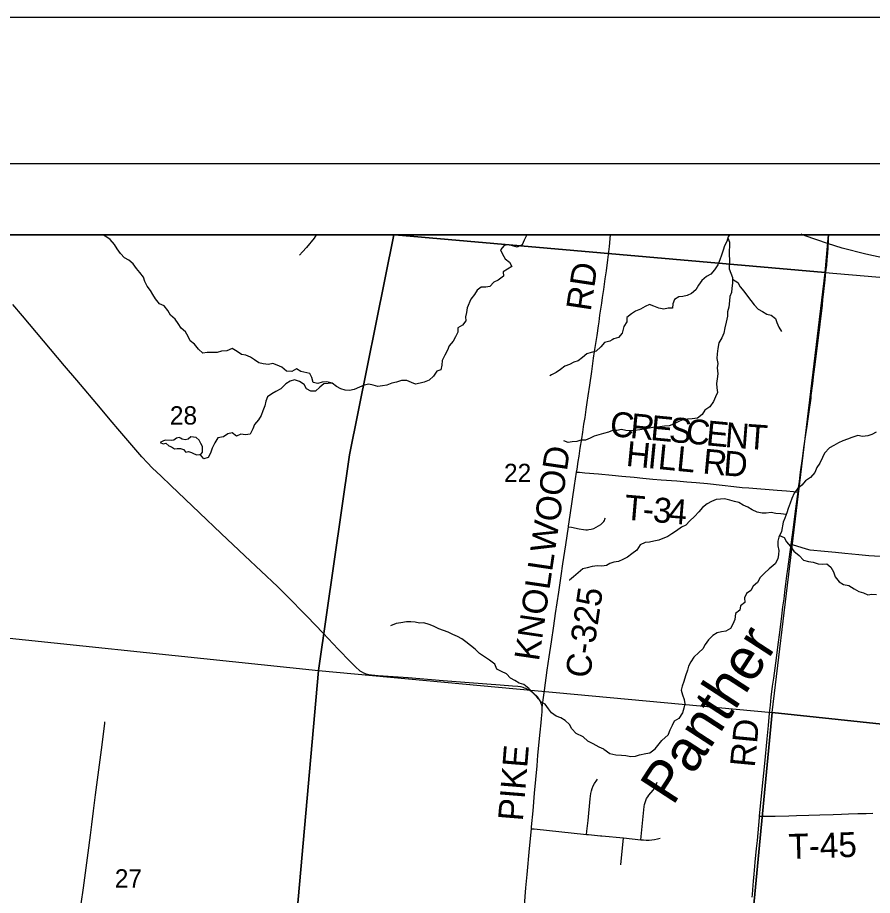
# Model space of a CAD drawing. Extents: x 0 to 1134, y 0 to 440.
# Drawn here: x 425.2 to 483.8, y 379.8 to 440 of the extents above; entities that cross this region are included whole.
import ezdxf

# ---------------------------------------------------------------- set-up
doc = ezdxf.new("R2010")
doc.units = 0
for name, color, linetype in [('Default', 7, 'Continuous'), ('GM_X_County_Road', 7, 'Continuous'), ('GM_X_County_Road_Text', 7, 'Continuous'), ('GM_X_Minor_Lake', 7, 'Continuous'), ('GM_X_Minor_River', 7, 'Continuous'), ('GM_X_Minor_River_Text', 7, 'Continuous'), ('GM_X_Rail_Line', 7, 'Continuous'), ('GM_X_Section', 7, 'Continuous'), ('GM_X_Section_Text', 7, 'Continuous'), ('GM_X_Township_Road', 7, 'Continuous'), ('GM_X_Township_Road_Text', 7, 'Continuous'), ('GM_X_Unincorporated', 7, 'Continuous'), ('SH_Border', 7, 'Continuous'), ('SH_Cut_Line', 7, 'Continuous'), ('SH_Text', 7, 'Continuous')]:
    doc.layers.add(name, color=color, linetype=linetype)

msp = doc.modelspace()

# ---------------------------------------------------------------- linework, layer by layer
at = {"layer": 'Default'}
for points in [[(451.04, 425.107), (420.604, 425.107), (417.916, 398.191), (445.863, 395.269), (447.995, 410.028)], [(451.095, 425.107), (451.04, 425.107), (447.995, 410.028), (445.863, 395.269), (476.951, 392.374), (480.581, 422.541)], [(480.819, 425.107), (451.095, 425.107), (480.581, 422.541)], [(511.488, 425.107), (480.819, 425.107), (480.581, 422.541), (511.047, 419.929)]]:
    msp.add_lwpolyline(points, close=True, dxfattribs=at)
at = {"layer": 'GM_X_County_Road'}
for points in [[(463.56, 408.854), (463.59, 409.054), (463.666, 409.577), (463.726, 409.95), (463.809, 410.486), (463.912, 411.128), (463.983, 411.589), (464.064, 412.142), (464.134, 412.602), (464.216, 413.155), (464.284, 413.617), (464.352, 414.078), (464.46, 414.815), (464.591, 415.737), (464.726, 416.657), (464.793, 417.119), (464.876, 417.672), (464.96, 418.226), (465.056, 418.87), (465.094, 419.147), (465.156, 419.609), (465.275, 420.438), (465.331, 420.807), (465.414, 421.36), (465.522, 422.098), (465.603, 422.652), (465.705, 423.39), (465.811, 424.316), (465.886, 425.107)], [(461.208, 392.658), (461.208, 392.712), (461.198, 392.798), (461.178, 392.887), (461.137, 392.99), (461.101, 393.078), (461.058, 393.163), (461.008, 393.244), (460.953, 393.322), (460.832, 393.467), (460.7, 393.602), (460.56, 393.728), (460.41, 393.843), (460.25, 393.945), (460.166, 393.989), (460.08, 394.028), (459.992, 394.061), (459.901, 394.088), (459.717, 394.13), (459.531, 394.156), (459.159, 394.19), (458.322, 394.249), (456.185, 394.41), (454.42, 394.552), (452.005, 394.748), (449.961, 394.902), (449.498, 394.943), (449.316, 394.972), (449.14, 395.017), (449.054, 395.048), (448.97, 395.085), (448.81, 395.174), (448.735, 395.225), (448.663, 395.281), (448.457, 395.467), (448.059, 395.859), (447.221, 396.733), (446.187, 397.808), (445.091, 398.951), (443.661, 400.421), (443.064, 401.011), (440.828, 403.122), (439.2, 404.656), (437.715, 406.069), (435.755, 407.929), (435.077, 408.568), (434.474, 409.151), (434.147, 409.481), (433.771, 409.893), (432.255, 411.661), (431.589, 412.44), (430.929, 413.225), (429.306, 415.147), (428.464, 416.143), (427.019, 417.85), (425.579, 419.561), (424.91, 420.338)], [(463.002, 405.109), (463.01, 405.16), (463.121, 405.898), (463.422, 407.929), (463.56, 408.854)], [(461.208, 392.712), (461.231, 392.879), (461.271, 393.252), (461.356, 393.899), (461.545, 395.285), (461.68, 396.208), (461.834, 397.223), (461.995, 398.331), (462.116, 399.162), (462.339, 400.638), (462.5, 401.746), (462.624, 402.576), (462.818, 403.868), (463.002, 405.109)], [(460.458, 384.421), (460.469, 384.54), (460.569, 385.654), (460.674, 386.861), (460.845, 388.717), (460.907, 389.459), (461.063, 391.035), (461.122, 391.685), (461.15, 391.962), (461.193, 392.428), (461.208, 392.616), (461.208, 392.658)], [(458.54, 363.553), (458.6, 364.122), (458.804, 366.266), (458.857, 366.824), (458.865, 366.889), (458.905, 367.378), (458.952, 367.935), (459.052, 369.141), (459.178, 370.44), (459.32, 371.924), (459.404, 372.852), (459.498, 373.872), (459.58, 374.801), (459.79, 377.121), (459.979, 379.162), (460.088, 380.364), (460.174, 381.292), (460.33, 383.056), (460.458, 384.421)]]:
    msp.add_lwpolyline(points, dxfattribs=at)
at = {"layer": 'GM_X_Minor_Lake'}
for points in [[(436.409, 411.182), (436.33, 411.224), (436.136, 411.172), (435.963, 411.041), (435.792, 411.022), (435.362, 411.033), (435.19, 410.97), (435.018, 410.872), (435.231, 410.798), (435.402, 410.839), (435.613, 410.663), (435.804, 410.578), (436.005, 410.459), (436.187, 410.477), (436.413, 410.471), (436.627, 410.409), (436.77, 410.223), (436.952, 410.275), (437.154, 410.191), (437.345, 410.106), (437.525, 410.044), (437.706, 410.062), (437.773, 410.027)], [(437.773, 410.027), (437.914, 410.216), (437.92, 410.432), (437.913, 410.603), (437.805, 410.822), (437.687, 411.052), (437.487, 411.217), (437.306, 411.256), (437.114, 411.261), (436.94, 411.117), (436.723, 411.077), (436.532, 411.117), (436.409, 411.182)]]:
    msp.add_lwpolyline(points, dxfattribs=at)
at = {"layer": 'GM_X_Minor_River'}
for points in [[(442.084, 416.283), (441.779, 416.347), (441.49, 416.548), (441.2, 416.738), (440.897, 416.871), (440.603, 416.913), (440.291, 417.125), (439.956, 417.328), (439.578, 417.156), (439.226, 417.131), (438.918, 417.059), (438.555, 417.046), (438.237, 417.054), (437.941, 416.994), (437.653, 417.274), (437.379, 417.611), (437.067, 417.847), (436.928, 418.146), (436.754, 418.458), (436.466, 418.727), (436.259, 419.028), (436.04, 419.341), (435.729, 419.61), (435.545, 419.934), (435.281, 420.236), (434.978, 420.38), (434.703, 420.717), (434.518, 421.018), (434.356, 421.307), (434.137, 421.597), (433.963, 421.908), (433.869, 422.218), (433.616, 422.52), (433.397, 422.81), (433.167, 423.134), (432.878, 423.369), (432.565, 423.537), (432.289, 423.84), (432.082, 424.164), (431.886, 424.453), (431.6, 424.79), (431.232, 425.05), (431.172, 425.107)], [(460.162, 425.107), (460.132, 425.068), (459.965, 424.743), (459.832, 424.428), (459.476, 424.267), (459.161, 424.354), (458.868, 424.43), (458.584, 424.381), (458.338, 424.092), (458.489, 423.792), (458.662, 423.458), (458.962, 423.234), (459.125, 422.934), (458.814, 422.76), (458.526, 422.574), (458.541, 422.289), (458.183, 422.014), (457.884, 421.874), (457.616, 421.574), (457.331, 421.525), (457.025, 421.533), (456.736, 421.324), (456.57, 421.022), (456.312, 420.699), (456.048, 420.114), (456.017, 419.797), (455.953, 419.503), (455.968, 419.218), (455.745, 418.917), (455.423, 418.743), (455.415, 418.436), (455.26, 418.122), (455.093, 417.83), (454.824, 417.496), (454.703, 417.204), (454.525, 416.867), (454.334, 416.508), (454.314, 416.179), (454.26, 415.851), (453.975, 415.767), (453.751, 415.432), (453.46, 415.155), (453.117, 415.016), (452.832, 414.955), (452.524, 414.884), (452.232, 414.994), (451.918, 415.139), (451.566, 415.125), (451.212, 415.009), (450.904, 414.949), (450.561, 414.821), (450.253, 414.773), (449.946, 414.724), (449.619, 414.812), (449.327, 414.888), (449.007, 414.805), (448.686, 414.677), (448.319, 414.516), (448, 414.456), (447.694, 414.464), (447.402, 414.563), (447.1, 414.73), (446.811, 414.954), (446.451, 415.043), (446.121, 415.006), (445.824, 414.934), (445.497, 414.988), (445.415, 415.331), (445.264, 415.619), (444.655, 415.749), (444.365, 415.927), (444.032, 415.754), (443.669, 415.775), (443.347, 416.045), (443.034, 416.19), (442.73, 416.288), (442.445, 416.239), (442.084, 416.283)], [(445.714, 425.107), (445.581, 424.88), (445.043, 424.234), (444.775, 423.946), (444.576, 423.723)], [(473.924, 424.912), (474.027, 424.605), (474.031, 424.32), (474.002, 424.036), (474.017, 423.716), (474.032, 423.419), (474.016, 422.782), (474.123, 422.494), (474.252, 422.183), (474.231, 421.796), (474.201, 421.467), (474.171, 421.171), (474.05, 420.878), (474.042, 420.581), (473.986, 420.15), (473.91, 419.833), (473.891, 419.537), (473.813, 419.117), (473.713, 418.743), (473.647, 418.38), (473.502, 418.065), (473.3, 417.716), (473.234, 417.319), (473.191, 416.967), (473.172, 416.648), (473.232, 416.305), (473.19, 416.01), (473.226, 415.598), (473.183, 415.235), (473.141, 414.917), (473.157, 414.631), (473.206, 414.311), (473.085, 414.018), (472.928, 413.691), (472.692, 413.321), (472.356, 413.101), (472.155, 412.81), (471.842, 412.555), (471.476, 412.507), (471.157, 412.481), (470.825, 412.432), (470.515, 412.303), (470.203, 412.139), (469.893, 412.033), (469.585, 411.995), (469.265, 411.946), (468.9, 411.932), (468.557, 411.872), (468.271, 411.81), (467.894, 411.751), (467.54, 411.714), (467.232, 411.676), (466.936, 411.695), (466.631, 411.771), (466.31, 411.71), (466.008, 411.697), (465.744, 411.583)], [(474.027, 425.107), (473.945, 424.983), (473.846, 424.655), (473.691, 424.362), (473.592, 424.057), (473.482, 423.729), (473.371, 423.401), (473.226, 423.063), (473.013, 422.704), (472.766, 422.413), (472.466, 422.25), (472.141, 421.984), (471.917, 421.659), (471.727, 421.333), (471.436, 421.101), (471.137, 420.96), (470.839, 420.888), (470.554, 420.872), (470.264, 420.674), (470.143, 420.38), (470.125, 420.096), (469.829, 420.08), (469.543, 420.03), (469.191, 420.085), (468.853, 420.23), (468.548, 420.34), (468.249, 420.21), (467.926, 420.013), (467.603, 419.873), (467.315, 419.709), (467.001, 419.454), (466.994, 419.158), (466.803, 418.821), (466.679, 418.379), (466.421, 418.089), (466.1, 417.995), (465.993, 417.91), (465.838, 417.835)], [(474.246, 422.071), (474.608, 421.844), (474.761, 421.555), (475.015, 421.253), (475.28, 420.916), (475.5, 420.614), (475.732, 420.312), (476.009, 420.009), (476.302, 419.865), (476.594, 419.687), (476.887, 419.6), (477.178, 419.388), (477.285, 419.1), (477.426, 418.789), (477.6, 418.489)], [(465.838, 417.835), (465.465, 417.741), (465.208, 417.441), (464.894, 417.142), (464.563, 417.048), (464.255, 416.966), (463.953, 416.7), (463.664, 416.469), (463.378, 416.397), (463.079, 416.234), (462.759, 416.118), (462.447, 415.876), (462.147, 415.679), (461.848, 415.527), (461.722, 415.462)], [(446.831, 414.938), (446.538, 414.915), (446.243, 414.9), (445.954, 414.669), (445.652, 414.392), (445.346, 414.4), (445.055, 414.567), (444.881, 414.856), (444.558, 415.069), (444.232, 415.169), (443.935, 415.097), (443.624, 414.9), (443.287, 414.568), (442.953, 414.383), (442.666, 414.22), (442.377, 414.012), (442.267, 413.719), (442.18, 413.403), (442.046, 413.042), (441.947, 412.738), (441.747, 412.425), (441.478, 412.113), (441.379, 411.809), (441.177, 411.45), (440.859, 411.402), (440.543, 411.455), (440.244, 411.315), (439.955, 411.55), (439.647, 411.479), (439.359, 411.282), (438.972, 411.212), (438.759, 410.865), (438.59, 410.494), (438.468, 410.156), (438.314, 409.865), (438.016, 409.77), (437.773, 410.027)], [(465.744, 411.583), (465.407, 411.499), (465.087, 411.417), (464.767, 411.323), (464.48, 411.171), (464.171, 411.054), (463.853, 411.051), (463.567, 410.956), (463.26, 410.919), (462.976, 410.88), (462.673, 410.991), (462.684, 410.979)], [(484.092, 411.595), (483.792, 411.42), (483.505, 411.336), (483.14, 411.288), (482.834, 411.352), (482.409, 411.226), (482.122, 411.119), (481.812, 411.001), (481.501, 410.849), (481.178, 410.686), (480.889, 410.511), (480.538, 410.143), (480.406, 409.85), (480.226, 409.456), (480.025, 409.164), (479.891, 408.826), (479.587, 408.491), (479.251, 408.26), (478.994, 407.97), (478.703, 407.715)], [(478.703, 407.715), (478.467, 407.402), (478.311, 407.041), (478.189, 406.736), (478.066, 406.363), (477.968, 406.069), (477.834, 405.708), (477.713, 405.414), (477.606, 404.779), (477.426, 404.407), (477.351, 404.112), (477.354, 403.793), (477.415, 403.484), (477.397, 403.2), (477.355, 402.904), (477.154, 402.579), (476.758, 402.224), (476.432, 401.924), (476.14, 401.635), (475.961, 401.297), (475.658, 401.031), (475.503, 400.739), (475.191, 400.541), (475.07, 400.248), (475.085, 399.928), (474.783, 399.696), (474.742, 399.39), (474.451, 399.157), (474.396, 398.749), (474.263, 398.433), (474.108, 398.14), (473.773, 397.955), (473.487, 397.916), (473.2, 397.832), (472.9, 397.657), (472.586, 397.368), (472.373, 397.043), (472.217, 396.739), (471.926, 396.484), (471.6, 396.173), (471.376, 395.859), (471.232, 395.566), (471.168, 395.272), (471.022, 394.888), (470.899, 394.503), (470.8, 394.198), (470.725, 393.903), (470.808, 393.582), (470.937, 393.271), (470.975, 392.986), (470.911, 392.691), (470.812, 392.351), (470.552, 391.982), (470.24, 391.795), (470.097, 391.503), (469.941, 391.176), (469.842, 390.882), (469.831, 390.856)], [(477.923, 405.947), (477.545, 405.999), (477.215, 406.008), (476.898, 406.084), (476.555, 406.035), (476.271, 406.042), (475.942, 406.118), (475.593, 406.264), (475.29, 406.442), (474.975, 406.598), (474.672, 406.765), (474.378, 406.84), (474.05, 406.94), (473.699, 407.017), (473.414, 407.001), (473.129, 406.985), (472.806, 406.833), (472.495, 406.67), (472.181, 406.427), (471.935, 406.137), (471.631, 405.802), (471.328, 405.513), (471.047, 405.224), (470.737, 405.083), (470.412, 404.829), (470.088, 404.62), (469.799, 404.445), (469.2, 404.186), (468.857, 404.126), (468.548, 404.054), (468.263, 404.027), (467.917, 403.864), (467.681, 403.517), (467.344, 403.251), (467.043, 403.019), (466.72, 402.856), (466.421, 402.738), (466.112, 402.678), (465.842, 402.585), (465.607, 402.465)], [(477.472, 404.501), (477.79, 404.364), (477.942, 404.075), (478.219, 403.749), (478.439, 403.448), (478.818, 403.131), (479.107, 402.827), (479.458, 402.739), (479.764, 402.686), (480.102, 402.564), (480.409, 402.545), (480.695, 402.572), (480.985, 402.348), (481.159, 402.014), (481.287, 401.669), (481.552, 401.332), (481.855, 401.153), (482.207, 401.076), (482.577, 400.851), (482.891, 400.683), (483.219, 400.584), (483.512, 400.452), (483.798, 400.49), (484.104, 400.46)], [(465.607, 402.465), (465.276, 402.416), (464.981, 402.424), (464.628, 402.376), (464.286, 402.305), (463.99, 402.234), (463.654, 401.958), (463.352, 401.67), (463.063, 401.45), (463.085, 401.427)], [(463.527, 390.952), (463.22, 391.256), (463.069, 391.556), (462.77, 391.825), (462.469, 392.027), (462.166, 392.125), (461.843, 392.35), (461.623, 392.64), (461.393, 392.953), (461.103, 393.12), (460.885, 393.455), (460.596, 393.713), (460.287, 394.017), (459.931, 394.299), (459.628, 394.398), (459.326, 394.565), (459.024, 394.732), (458.759, 395.023), (458.401, 395.192), (458.099, 395.348), (457.949, 395.704), (457.582, 395.975), (457.236, 396.201), (456.913, 396.414), (456.604, 396.729), (456.292, 396.964), (455.97, 397.223), (455.681, 397.435), (455.39, 397.591), (455.076, 397.735), (454.752, 397.892), (454.426, 398.003), (454.123, 398.124), (453.742, 398.305), (453.45, 398.415), (453.09, 398.538), (452.795, 398.512), (452.501, 398.565), (452.196, 398.584), (451.89, 398.592), (451.514, 398.534), (451.196, 398.485), (450.795, 398.325)], [(465.415, 389.87), (465.099, 390.002), (464.681, 390.246), (464.318, 390.421), (464.003, 390.709), (463.527, 390.952)], [(465.415, 389.87), (465.842, 389.58), (466.25, 389.487), (466.625, 389.461), (466.92, 389.447), (467.282, 389.377), (467.589, 389.386), (467.873, 389.475), (468.294, 389.563), (468.578, 389.629), (468.932, 389.899), (469.389, 390.454), (469.831, 390.856)]]:
    msp.add_lwpolyline(points, dxfattribs=at)
at = {"layer": 'GM_X_Rail_Line'}
msp.add_lwpolyline([(492.563, 421.806), (483.369, 423.795), (481.757, 424.19), (480.761, 424.516), (479.211, 425.052), (478.939, 425.162)], dxfattribs=at)
at = {"layer": 'GM_X_Section'}
for points in [[(480.581, 422.541), (511.047, 419.929), (507.557, 389.146), (476.951, 392.374)], [(445.863, 395.269), (443.166, 364.917), (412.822, 367.851), (417.916, 398.191)], [(445.863, 395.269), (476.951, 392.374), (474.044, 361.75), (443.166, 364.917)], [(476.951, 392.374), (507.557, 389.146), (504.543, 359.015), (474.044, 361.75)]]:
    msp.add_lwpolyline(points, close=True, dxfattribs=at)
at = {"layer": 'GM_X_Township_Road'}
for p, q in [((466.588, 381.935), (466.78, 383.786)), ((466.78, 383.786), (467.956, 383.665))]:
    msp.add_line(p, q, dxfattribs=at)
for points in [[(480.804, 424.322), (480.826, 424.602), (480.822, 425.107)], [(478.912, 408.841), (479.062, 409.957), (479.124, 410.52), (479.198, 410.972), (479.297, 411.598), (479.351, 411.97), (479.408, 412.348), (479.467, 412.814), (479.624, 413.916), (479.641, 414.102), (479.741, 414.927), (479.825, 415.573), (479.909, 416.217), (479.981, 416.771), (480.246, 418.984), (480.321, 419.542), (480.359, 419.912), (480.399, 420.282), (480.441, 420.651), (480.485, 421.02), (480.592, 422.027), (480.646, 422.584), (480.695, 423.041), (480.737, 423.41), (480.764, 423.857), (480.796, 424.229), (480.804, 424.322)], [(463.56, 408.854), (463.761, 408.84), (464.132, 408.814), (465.061, 408.731), (465.989, 408.651), (466.655, 408.585), (467.504, 408.503), (468.101, 408.446), (468.79, 408.374), (469.356, 408.328), (470.421, 408.246), (471.115, 408.199), (471.753, 408.143), (472.535, 408.066), (473.522, 407.958), (474.332, 407.869), (474.906, 407.809), (475.369, 407.772), (475.91, 407.738), (476.753, 407.664), (477.3, 407.616), (477.95, 407.565), (478.414, 407.515), (478.598, 407.492), (478.731, 407.475)], [(478.731, 407.475), (478.752, 407.65), (478.827, 408.203), (478.888, 408.665), (478.912, 408.841)], [(478.269, 403.905), (478.288, 404.047), (478.443, 405.248), (478.565, 406.172), (478.696, 407.188), (478.731, 407.475)], [(463.002, 405.109), (463.201, 405.071), (463.731, 404.97), (464.019, 404.922), (464.201, 404.908), (464.293, 404.909), (464.384, 404.916), (464.565, 404.948), (464.74, 405), (464.909, 405.072), (465.068, 405.162), (465.218, 405.268), (465.288, 405.327), (465.354, 405.391), (465.414, 405.46), (465.464, 405.536), (465.501, 405.62), (465.528, 405.708)], [(476.099, 385.272), (476.284, 387.137), (476.452, 388.899), (476.608, 390.568), (476.705, 391.493), (476.788, 392.327), (476.842, 392.883), (476.899, 393.438), (476.992, 394.177), (477.068, 394.73), (477.256, 396.115), (477.377, 397.039), (477.482, 397.87), (477.576, 398.609), (477.62, 398.979), (477.701, 399.625), (477.773, 400.178), (477.832, 400.636), (477.896, 401.196), (477.971, 401.741), (478.04, 402.201), (478.203, 403.401), (478.269, 403.905)], [(478.269, 403.905), (478.393, 403.867), (478.923, 403.703), (479.279, 403.6), (479.55, 403.539), (479.824, 403.496), (480.284, 403.449), (481.299, 403.37), (481.935, 403.308), (482.905, 403.213), (483.576, 403.148), (484.354, 403.091), (485.217, 403.018), (486.033, 402.932), (486.779, 402.856), (487.439, 402.803), (487.774, 402.773), (488.129, 402.723), (488.415, 402.688), (488.635, 402.663), (488.735, 402.653), (488.86, 402.643)], [(427.874, 366.433), (427.901, 366.622), (428.185, 368.651), (428.345, 369.85), (428.53, 371.329), (428.688, 372.53), (428.913, 374.191), (429.124, 375.761), (429.245, 376.684), (429.384, 377.699), (429.611, 379.266), (429.765, 380.374), (430.083, 382.775), (430.239, 383.975), (430.335, 384.714), (430.456, 385.637), (430.593, 386.746), (431.035, 390.165), (431.221, 391.643), (431.234, 391.735)], [(464.244, 384.034), (464.267, 384.247), (464.348, 384.983), (464.492, 386.456), (464.533, 386.824), (464.569, 387.006), (464.623, 387.182), (464.694, 387.353), (464.78, 387.517), (464.933, 387.749), (464.986, 387.825)], [(467.956, 383.665), (468.193, 385.951), (468.214, 386.089), (468.249, 386.224), (468.296, 386.355), (468.356, 386.481), (468.428, 386.6), (468.512, 386.712), (468.799, 387.062), (468.872, 387.161), (468.937, 387.265), (468.992, 387.374), (469.038, 387.488), (469.074, 387.605)], [(475.593, 379.721), (475.605, 379.907), (475.657, 380.55), (475.684, 380.829), (475.721, 381.295), (475.805, 382.138), (475.889, 383.055), (475.944, 383.612), (476.091, 385.189), (476.099, 385.272)], [(476.099, 385.272), (476.329, 385.272), (476.716, 385.272), (477.17, 385.287), (478.093, 385.299), (478.625, 385.326), (479.483, 385.346), (480.234, 385.369), (481.135, 385.395), (481.722, 385.413), (482.187, 385.434), (482.839, 385.455), (483.397, 385.461), (483.861, 385.489)], [(460.458, 384.421), (460.647, 384.402), (464.244, 384.034)], [(464.244, 384.034), (464.364, 384.022), (465.2, 383.937), (465.293, 383.929), (466.78, 383.786)], [(467.956, 383.665), (468.136, 383.647), (468.329, 383.635), (468.523, 383.636), (468.716, 383.652), (468.907, 383.681), (469.095, 383.724), (469.28, 383.78)]]:
    msp.add_lwpolyline(points, dxfattribs=at)
at = {"layer": 'GM_X_Unincorporated'}
msp.add_lwpolyline([(539, 316.576), (539, 425.107), (389.85, 425.107)], dxfattribs=at)
at = {"layer": 'SH_Border'}
msp.add_lwpolyline([(30, 430), (670, 430), (670, 10), (30, 10)], close=True, dxfattribs=at)
at = {"layer": 'SH_Cut_Line'}
msp.add_lwpolyline([(0, 0), (680, 0), (680, 440), (0, 440)], close=True, dxfattribs=at)
msp.add_lwpolyline([(539, 17.107), (539, 425.107), (205.806, 425.107)], dxfattribs=at)
at = {"layer": 'SH_Text'}
msp.add_lwpolyline([(131, 425.107), (539, 425.107), (539, 17.107), (131, 17.107)], close=True, dxfattribs=at)

# ---------------------------------------------------------------- texts
at = {"layer": 'GM_X_County_Road_Text'}
for s, rotation, p in [('RD', 81.3945, (464.518, 419.83)), ('KNOLLWOOD', 81.61646, (460.968, 395.855)), ('C-325', 81.56229, (464.461, 394.677)), ('PIKE', 85.33842, (459.869, 384.905))]:
    msp.add_text(s, height=1.7045, rotation=rotation, dxfattribs=at).set_placement(p)
at = {"layer": 'GM_X_Minor_River_Text'}
msp.add_text('Panther', height=2.8403, rotation=57.00075, dxfattribs=at).set_placement((470.156, 385.935))
at = {"layer": 'GM_X_Section_Text'}
for s, p in [('28', (435.681, 412.111)), ('22', (458.581, 408.17)), ('27', (431.907, 380.386))]:
    msp.add_text(s, height=1.2557, rotation=0.00001, dxfattribs=at).set_placement(p)
at = {"layer": 'GM_X_Township_Road_Text'}
for s, height, rotation, p in [('C', 1.705, 354.54339, (465.789, 411.331)), ('R', 1.705, 354.54339, (467.182, 411.197)), ('E', 1.705, 354.54339, (468.576, 411.064)), ('S', 1.705, 354.5466, (469.845, 410.943)), ('C', 1.705, 354.54339, (470.99, 410.834)), ('E', 1.705, 354.54108, (472.384, 410.701)), ('N', 1.705, 355.42617, (473.681, 410.577)), ('T', 1.705, 355.8761, (475.191, 410.456)), ('H', 1.705, 354.36661, (466.895, 409.287)), ('I', 1.705, 354.36319, (468.388, 409.14)), ('L', 1.705, 354.36753, (469.084, 409.071)), ('L', 1.705, 354.36403, (470.353, 408.946)), ('R', 1.705, 354.58537, (472.152, 408.769)), ('D', 1.705, 355.50207, (473.575, 408.634)), ('T', 1.705, 355.07834, (466.774, 405.614)), ('3', 1.705, 355.12731, (468.743, 405.444)), ('4', 1.705, 355.27242, (469.794, 405.355)), ('-', 1.705, 355.09103, (468.044, 405.504)), ('RD', 1.7045, 84.5777, (475.763, 388.588)), ('T-45', 1.7045, 1.76887, (478.102, 382.351))]:
    msp.add_text(s, height=height, rotation=rotation, dxfattribs=at).set_placement(p)

doc.saveas('drawing.dxf')
